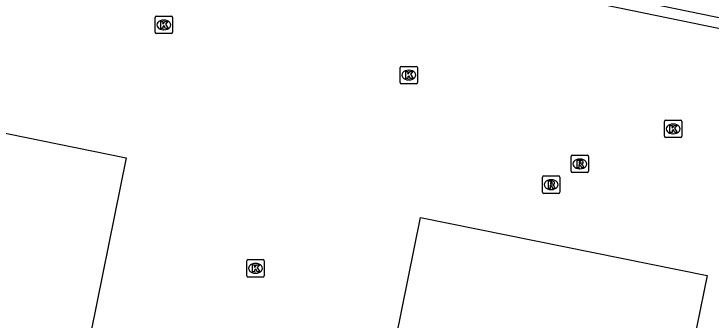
# Model space of a CAD drawing. Extents: x 157692 to 159670, y 381454 to 383289.
# Drawn here: x 158580.47 to 158620.7, y 382055.97 to 382073.61 of the extents above; entities that cross this region are included whole.
import ezdxf

# ---------------------------------------------------------------- set-up
doc = ezdxf.new("R2010")
doc.units = 0
for name, color, linetype in [('IMGEO_Haag', 7, 'Continuous'), ('IMGEO_Kolk', 7, 'Continuous'), ('IMGEO_Pand', 7, 'Continuous'), ('IMGEO_Rioolput', 7, 'Continuous'), ('IMGEO_Voetpad_open', 7, 'Continuous')]:
    doc.layers.add(name, color=color, linetype=linetype)

msp = doc.modelspace()

# ---------------------------------------------------------------- linework, layer by layer
at = {"layer": 'IMGEO_Haag'}
msp.add_lwpolyline([(158658.251, 382065.165), (158656.531, 382065.514), (158574.936, 382082.265), (158570.839, 382083.106), (158565.823, 382083.768), (158561.047, 382084.02), (158557.322, 382083.532), (158553.579, 382082.999), (158549.351, 382081.923), (158544.304, 382079.926), (158539.307, 382077.53)], dxfattribs=at)
at = {"layer": 'IMGEO_Kolk'}
for p, q in [((158588.617, 382072.553), (158588.617, 382073.405)), ((158588.692, 382073.479), (158589.544, 382073.479)), ((158589.105, 382073.259), (158589.13, 382073.259)), ((158589.618, 382073.405), (158589.618, 382072.553)), ((158589.544, 382072.479), (158588.692, 382072.479)), ((158589.128, 382072.699), (158589.103, 382072.699)), ((158602.757, 382069.665), (158602.757, 382070.517)), ((158602.832, 382070.591), (158603.684, 382070.591)), ((158603.758, 382070.517), (158603.758, 382069.665)), ((158603.245, 382070.371), (158603.27, 382070.371)), ((158603.684, 382069.591), (158602.832, 382069.591)), ((158603.268, 382069.811), (158603.243, 382069.811)), ((158618.006, 382066.56), (158618.006, 382067.412)), ((158618.081, 382067.486), (158618.933, 382067.486)), ((158618.494, 382067.266), (158618.519, 382067.266)), ((158619.007, 382067.412), (158619.007, 382066.56)), ((158618.933, 382066.486), (158618.081, 382066.486)), ((158618.517, 382066.706), (158618.492, 382066.706)), ((158593.911, 382058.524), (158593.911, 382059.376)), ((158593.986, 382059.45), (158594.838, 382059.45)), ((158594.399, 382059.23), (158594.424, 382059.23)), ((158594.912, 382059.376), (158594.912, 382058.524)), ((158594.838, 382058.45), (158593.986, 382058.45)), ((158594.422, 382058.67), (158594.397, 382058.67))]:
    msp.add_line(p, q, dxfattribs=at)
for points in [[(158588.617, 382072.553), (158588.617, 382073.405)], [(158588.692, 382073.479), (158589.544, 382073.479)], [(158589.618, 382073.405), (158589.618, 382072.553)], [(158588.938, 382073.179), (158589.061, 382073.179), (158589.061, 382073.028), (158589.191, 382073.179), (158589.355, 382073.179), (158589.209, 382073.028), (158589.362, 382072.779), (158589.21, 382072.779), (158589.125, 382072.943), (158589.061, 382072.876), (158589.061, 382072.779), (158588.938, 382072.779), (158588.938, 382073.179)], [(158589.544, 382072.479), (158588.692, 382072.479)], [(158602.757, 382069.665), (158602.757, 382070.517)], [(158602.832, 382070.591), (158603.684, 382070.591)], [(158603.758, 382070.517), (158603.758, 382069.665)], [(158603.078, 382070.291), (158603.201, 382070.291), (158603.201, 382070.14), (158603.331, 382070.291), (158603.495, 382070.291), (158603.349, 382070.14), (158603.502, 382069.891), (158603.35, 382069.891), (158603.265, 382070.055), (158603.201, 382069.988), (158603.201, 382069.891), (158603.078, 382069.891), (158603.078, 382070.291)], [(158603.684, 382069.591), (158602.832, 382069.591)], [(158618.006, 382066.56), (158618.006, 382067.412)], [(158618.081, 382067.486), (158618.933, 382067.486)], [(158618.327, 382067.186), (158618.45, 382067.186), (158618.45, 382067.035), (158618.58, 382067.186), (158618.744, 382067.186), (158618.598, 382067.035), (158618.751, 382066.786), (158618.599, 382066.786), (158618.514, 382066.95), (158618.45, 382066.883), (158618.45, 382066.786), (158618.327, 382066.786), (158618.327, 382067.186)], [(158619.007, 382067.412), (158619.007, 382066.56)], [(158618.933, 382066.486), (158618.081, 382066.486)], [(158593.911, 382058.524), (158593.911, 382059.376)], [(158593.986, 382059.45), (158594.838, 382059.45)], [(158594.232, 382059.15), (158594.355, 382059.15), (158594.355, 382058.999), (158594.485, 382059.15), (158594.649, 382059.15), (158594.503, 382058.999), (158594.656, 382058.75), (158594.504, 382058.75), (158594.419, 382058.914), (158594.355, 382058.847), (158594.355, 382058.75), (158594.232, 382058.75), (158594.232, 382059.15)], [(158594.912, 382059.376), (158594.912, 382058.524)], [(158594.838, 382058.45), (158593.986, 382058.45)]]:
    msp.add_lwpolyline(points, dxfattribs=at)
for centre, start, end in [((158588.694, 382073.403), 91.552, 178.448), ((158588.694, 382073.403), 91.552, 178.448), ((158589.542, 382073.403), 1.552, 88.448), ((158589.542, 382073.403), 1.552, 88.448), ((158588.694, 382072.555), 181.552, 268.448), ((158588.694, 382072.555), 181.552, 268.448), ((158589.542, 382072.555), 271.552, 358.448), ((158589.542, 382072.555), 271.552, 358.448), ((158602.834, 382070.515), 91.552, 178.448), ((158602.834, 382070.515), 91.552, 178.448), ((158603.682, 382070.515), 1.552, 88.448), ((158603.682, 382070.515), 1.552, 88.448), ((158602.834, 382069.667), 181.552, 268.448), ((158602.834, 382069.667), 181.552, 268.448), ((158603.682, 382069.667), 271.552, 358.448), ((158603.682, 382069.667), 271.552, 358.448), ((158618.083, 382067.41), 91.552, 178.448), ((158618.083, 382067.41), 91.552, 178.448), ((158618.931, 382067.41), 1.552, 88.448), ((158618.931, 382067.41), 1.552, 88.448), ((158618.083, 382066.562), 181.552, 268.448), ((158618.083, 382066.562), 181.552, 268.448), ((158618.931, 382066.562), 271.552, 358.448), ((158618.931, 382066.562), 271.552, 358.448), ((158593.988, 382059.374), 91.552, 178.448), ((158593.988, 382059.374), 91.552, 178.448), ((158594.836, 382059.374), 1.552, 88.448), ((158594.836, 382059.374), 1.552, 88.448), ((158593.988, 382058.526), 181.552, 268.448), ((158593.988, 382058.526), 181.552, 268.448), ((158594.836, 382058.526), 271.552, 358.448), ((158594.836, 382058.526), 271.552, 358.448)]:
    msp.add_arc(centre, 0.0765, start, end, dxfattribs=at)
for centre, major_axis, ratio, start_param, end_param in [((158589.104, 382072.979), (-0.387, 0.002), 0.722429, 4.712389, 7.853982), ((158589.129, 382072.979), (-0.39, 0.002), 0.717154, 1.570796, 4.712389), ((158603.244, 382070.091), (-0.387, 0.002), 0.722429, 4.712389, 7.853982), ((158603.269, 382070.091), (-0.39, 0.002), 0.717154, 1.570796, 4.712389), ((158618.493, 382066.986), (-0.387, 0.002), 0.722429, 4.712389, 7.853982), ((158618.518, 382066.986), (-0.39, 0.002), 0.717154, 1.570796, 4.712389), ((158594.398, 382058.95), (-0.387, 0.002), 0.722429, 4.712389, 7.853982), ((158594.423, 382058.95), (-0.39, 0.002), 0.717154, 1.570796, 4.712389)]:
    msp.add_ellipse(centre, major_axis=major_axis, ratio=ratio, start_param=start_param, end_param=end_param, dxfattribs=at)
at = {"layer": 'IMGEO_Pand'}
for points in [[(158565.334, 382052.437), (158566.542, 382058.382), (158568.25, 382058.045), (158570.415, 382068.691), (158586.942, 382065.328), (158584.584, 382053.646)], [(158601.77, 382051.228), (158603.934, 382061.886), (158620.47, 382058.529), (158618.095, 382046.847)]]:
    msp.add_lwpolyline(points, dxfattribs=at)
at = {"layer": 'IMGEO_Rioolput'}
for p, q in [((158612.624, 382064.544), (158612.624, 382065.396)), ((158612.699, 382065.47), (158613.551, 382065.47)), ((158613.112, 382065.25), (158613.137, 382065.25)), ((158613.625, 382065.396), (158613.625, 382064.544)), ((158613.551, 382064.47), (158612.699, 382064.47)), ((158613.135, 382064.69), (158613.11, 382064.69)), ((158610.966, 382063.347), (158610.966, 382064.199)), ((158611.041, 382064.273), (158611.893, 382064.273)), ((158611.454, 382064.053), (158611.479, 382064.053)), ((158611.967, 382064.199), (158611.967, 382063.347)), ((158611.893, 382063.273), (158611.041, 382063.273)), ((158611.477, 382063.493), (158611.452, 382063.493))]:
    msp.add_line(p, q, dxfattribs=at)
for points in [[(158612.624, 382064.544), (158612.624, 382065.396)], [(158612.699, 382065.47), (158613.551, 382065.47)], [(158613.213, 382065.168), (158612.961, 382065.17), (158612.961, 382064.77)], [(158613.625, 382065.396), (158613.625, 382064.544)], [(158612.961, 382064.77), (158613.085, 382064.77), (158613.085, 382064.932), (158613.096, 382064.932)], [(158613.139, 382065.089), (158613.085, 382065.089), (158613.085, 382065.008)], [(158613.085, 382065.008), (158613.137, 382065.008)], [(158613.143, 382064.903), (158613.214, 382064.77), (158613.354, 382064.77), (158613.289, 382064.896)], [(158613.551, 382064.47), (158612.699, 382064.47)], [(158610.966, 382063.347), (158610.966, 382064.199)], [(158611.041, 382064.273), (158611.893, 382064.273)], [(158611.555, 382063.971), (158611.303, 382063.973), (158611.303, 382063.573)], [(158611.967, 382064.199), (158611.967, 382063.347)], [(158611.303, 382063.573), (158611.427, 382063.573), (158611.427, 382063.735), (158611.438, 382063.735)], [(158611.481, 382063.892), (158611.427, 382063.892), (158611.427, 382063.811)], [(158611.427, 382063.811), (158611.479, 382063.811)], [(158611.485, 382063.706), (158611.556, 382063.573), (158611.696, 382063.573), (158611.631, 382063.699)], [(158611.893, 382063.273), (158611.041, 382063.273)]]:
    msp.add_lwpolyline(points, dxfattribs=at)
for centre, radius, start, end in [((158612.701, 382065.394), 0.0765, 91.552, 178.448), ((158612.701, 382065.394), 0.0765, 91.552, 178.448), ((158613.212, 382065.058), 0.109, 350.3612, 89.416), ((158613.549, 382065.394), 0.0765, 1.552, 88.448), ((158613.549, 382065.394), 0.0765, 1.552, 88.448), ((158613.095, 382064.879), 0.0533, 26.0293, 88.6989), ((158613.121, 382065.197), 0.19, 274.7715, 282.9687), ((158613.145, 382064.993), 0.0964, 77.0061, 93.1865), ((158613.159, 382065.05), 0.0378, 276.6634, 79.6772), ((158613.21, 382065.058), 0.112, 277.5842, 350.9817), ((158613.194, 382064.843), 0.108, 29.5134, 73.7905), ((158612.701, 382064.546), 0.0765, 181.552, 268.448), ((158612.701, 382064.546), 0.0765, 181.552, 268.448), ((158613.549, 382064.546), 0.0765, 271.552, 358.448), ((158613.549, 382064.546), 0.0765, 271.552, 358.448), ((158611.043, 382064.197), 0.0765, 91.552, 178.448), ((158611.043, 382064.197), 0.0765, 91.552, 178.448), ((158611.554, 382063.861), 0.109, 350.3612, 89.416), ((158611.891, 382064.197), 0.0765, 1.552, 88.448), ((158611.891, 382064.197), 0.0765, 1.552, 88.448), ((158611.437, 382063.682), 0.0533, 26.0293, 88.6989), ((158611.463, 382064), 0.19, 274.7715, 282.9687), ((158611.487, 382063.796), 0.0964, 77.0061, 93.1865), ((158611.501, 382063.853), 0.0378, 276.6634, 79.6772), ((158611.552, 382063.861), 0.112, 277.5842, 350.9817), ((158611.536, 382063.646), 0.108, 29.5134, 73.7905), ((158611.043, 382063.349), 0.0765, 181.552, 268.448), ((158611.043, 382063.349), 0.0765, 181.552, 268.448), ((158611.891, 382063.349), 0.0765, 271.552, 358.448), ((158611.891, 382063.349), 0.0765, 271.552, 358.448)]:
    msp.add_arc(centre, radius, start, end, dxfattribs=at)
for centre, major_axis, ratio, start_param, end_param in [((158613.111, 382064.97), (-0.387, 0.002), 0.722429, 4.712389, 7.853982), ((158613.136, 382064.97), (-0.39, 0.002), 0.717154, 1.570796, 4.712389), ((158611.453, 382063.773), (-0.387, 0.002), 0.722429, 4.712389, 7.853982), ((158611.478, 382063.773), (-0.39, 0.002), 0.717154, 1.570796, 4.712389)]:
    msp.add_ellipse(centre, major_axis=major_axis, ratio=ratio, start_param=start_param, end_param=end_param, dxfattribs=at)
at = {"layer": 'IMGEO_Voetpad_open'}
msp.add_lwpolyline([(158656.651, 382066.102), (158575.057, 382082.853), (158570.941, 382083.698)], dxfattribs=at)

doc.saveas('drawing.dxf')
